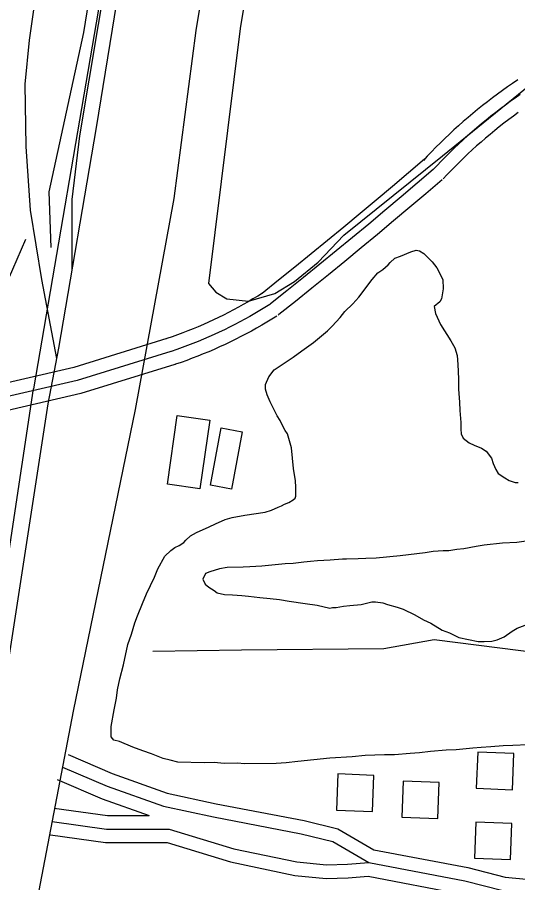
# Model space of a CAD drawing. Extents: x 3313442 to 3351311, y 721974 to 747360.
# Drawn here: x 3329997 to 3330551, y 742600 to 743557 of the extents above; entities that cross this region are included whole.
import ezdxf

# ---------------------------------------------------------------- set-up
doc = ezdxf.new("R2010")
doc.units = 0
for name, color, linetype in [('V-BLDG-OTLN', 7, 'Continuous'), ('V-RAIL-TRAK', 7, 'Continuous'), ('V-ROAD-CNTR', 7, 'Continuous'), ('V-SITE-VEGE', 7, 'Continuous'), ('V-TOPO-SHOR', 7, 'Continuous')]:
    doc.layers.add(name, color=color, linetype=linetype)

msp = doc.modelspace()

# ---------------------------------------------------------------- linework, layer by layer
at = {"layer": 'V-BLDG-OTLN'}
for points in [[(3330162.91, 743040.75), (3330173.89, 743116.77), (3330209.94, 743111.56), (3330198.96, 743035.54)], [(3330210.58, 743039.57), (3330222.46, 743102.98), (3330245.74, 743098.62), (3330233.86, 743035.21)], [(3330504.88, 742704.07), (3330544.85, 742702.5), (3330546.43, 742742.46), (3330506.46, 742744.04)], [(3330350.1, 742679.94), (3330390.06, 742678.37), (3330391.64, 742718.33), (3330351.67, 742719.91)], [(3330422.4, 742672.08), (3330462.36, 742670.5), (3330463.94, 742710.47), (3330423.97, 742712.05)], [(3330502.81, 742626.75), (3330542.78, 742625.18), (3330544.36, 742665.15), (3330504.39, 742666.72)]]:
    msp.add_lwpolyline(points, close=True, dxfattribs=at)
at = {"layer": 'V-RAIL-TRAK'}
for p in [(3330428.07, 745555), (3329702.51, 741072.72)]:
    msp.add_line(p, (3330014.51, 743146.28), dxfattribs=at)
at = {"layer": 'V-ROAD-CNTR'}
for points in [[(3329695, 740594.1), (3329717.48, 740731.29), (3329775.38, 741067.79), (3329821.33, 741399.08), (3329855.92, 741632.83), (3329955.77, 742251.91), (3330058.8, 742789.58), (3330127.54, 743123.12), (3330170.21, 743356.96), (3330194.93, 743542.9), (3330253.3, 743898.15), (3330346.77, 744463.04), (3330428.24, 744957.86), (3330501.74, 745388.47), (3330530.65, 745557.96)], [(3330057.38, 743277.61), (3330057.63, 743355.66), (3330065.85, 743426.29), (3330189.47, 744163.74), (3330262.56, 744611.95), (3330335.84, 745052.44), (3330374.13, 745298.41), (3330402.74, 745450.34), (3330417.38, 745500.66), (3330434.51, 745557.82)], [(3330042.54, 743191.21), (3330084.52, 743435.48), (3330214.71, 744236.32), (3330322.65, 744863.95), (3330434.95, 745553.34)], [(3330040.32, 743179.66), (3330023.99, 743267.14), (3330011.37, 743343.89), (3330006.57, 743414.32), (3330005.5, 743483.2), (3330010.33, 743532.09), (3330019.88, 743599.44), (3330049.36, 743740.92), (3330162.1, 744439.66), (3330245.22, 744906.35), (3330284.91, 745121.64), (3330293.98, 745171.26), (3330305.83, 745240.38), (3330320.83, 745315.97)], [(3330550.91, 743488.1), (3330545.17, 743484.23), (3330539.48, 743480.29), (3330533.84, 743476.29), (3330528.24, 743472.22), (3330522.7, 743468.08), (3330517.2, 743463.87), (3330511.76, 743459.61), (3330506.36, 743455.27), (3330501.02, 743450.88), (3330495.73, 743446.42), (3330490.49, 743441.89), (3330485.3, 743437.31), (3330480.18, 743432.66), (3330475.1, 743427.96), (3330470.09, 743423.19), (3330465.13, 743418.37), (3330460.22, 743413.49), (3330455.38, 743408.54), (3330450.6, 743403.55), (3330446.34, 743399)], [(3330553.64, 743471.85), (3330548.09, 743468.01), (3330542.59, 743464.11), (3330537.14, 743460.14), (3330531.74, 743456.11), (3330526.39, 743452.01), (3330521.08, 743447.85), (3330515.82, 743443.63), (3330510.62, 743439.35), (3330505.46, 743435), (3330500.36, 743430.6), (3330495.31, 743426.13), (3330490.31, 743421.61), (3330485.37, 743417.02), (3330480.48, 743412.38), (3330475.65, 743407.68), (3330470.87, 743402.92), (3330466.15, 743398.11), (3330461.49, 743393.24), (3330457.29, 743388.75)], [(3330551.35, 743451.93), (3330546.04, 743448.07), (3330540.78, 743444.14), (3330535.57, 743440.15), (3330530.4, 743436.1), (3330525.28, 743431.99), (3330520.22, 743427.82), (3330515.2, 743423.59), (3330510.23, 743419.3), (3330505.31, 743414.96), (3330500.45, 743410.55), (3330495.63, 743406.09), (3330490.88, 743401.57), (3330486.17, 743396.99), (3330481.52, 743392.36), (3330476.92, 743387.67), (3330472.38, 743382.92), (3330468.24, 743378.5)], [(3330447.57, 743400.18), (3330429.8, 743385.05), (3330411.99, 743370), (3330394.13, 743355.01), (3330376.22, 743340.09), (3330358.25, 743325.22), (3330340.24, 743310.42), (3330322.18, 743295.68), (3330304.06, 743281), (3330285.9, 743266.38), (3330267.68, 743251.82), (3330266.87, 743251.17)], [(3330457.29, 743388.75), (3330439.5, 743373.61), (3330421.65, 743358.53), (3330403.75, 743343.51), (3330385.8, 743328.55), (3330367.8, 743313.65), (3330349.74, 743298.81), (3330331.64, 743284.04), (3330313.49, 743269.33), (3330295.28, 743254.68), (3330277.03, 743240.09), (3330276.21, 743239.44)], [(3330467.01, 743377.33), (3330449.2, 743362.17), (3330431.31, 743347.05), (3330413.37, 743332), (3330395.38, 743317.01), (3330377.34, 743302.08), (3330359.25, 743287.21), (3330341.11, 743272.4), (3330322.91, 743257.66), (3330304.67, 743242.98), (3330286.38, 743228.36), (3330285.55, 743227.7)], [(3330268.27, 743252.17), (3330262.95, 743248.85), (3330257.66, 743245.64), (3330252.33, 743242.5), (3330246.96, 743239.43), (3330241.56, 743236.43), (3330236.12, 743233.5), (3330230.64, 743230.63), (3330225.12, 743227.83), (3330219.57, 743225.11), (3330213.99, 743222.45), (3330208.38, 743219.86), (3330202.73, 743217.35), (3330197.05, 743214.9), (3330191.34, 743212.52), (3330185.6, 743210.22), (3330179.83, 743207.99), (3330174.04, 743205.84), (3330168.22, 743203.75), (3330162.33, 743201.73), (3330161.99, 743201.61)], [(3330276.21, 743239.44), (3330270.8, 743236.07), (3330265.35, 743232.76), (3330259.86, 743229.53), (3330254.33, 743226.37), (3330248.76, 743223.27), (3330243.15, 743220.25), (3330237.51, 743217.3), (3330231.82, 743214.41), (3330226.11, 743211.6), (3330220.35, 743208.86), (3330214.57, 743206.2), (3330208.75, 743203.61), (3330202.89, 743201.09), (3330197.01, 743198.64), (3330191.1, 743196.27), (3330185.15, 743193.97), (3330179.18, 743191.75), (3330173.19, 743189.6), (3330167.16, 743187.53), (3330166.78, 743187.4)], [(3330284.14, 743226.71), (3330278.65, 743223.28), (3330273.04, 743219.89), (3330267.39, 743216.56), (3330261.7, 743213.3), (3330255.96, 743210.12), (3330250.19, 743207), (3330244.38, 743203.96), (3330238.53, 743200.99), (3330232.64, 743198.1), (3330226.72, 743195.28), (3330220.76, 743192.54), (3330214.77, 743189.87), (3330208.74, 743187.27), (3330202.68, 743184.75), (3330196.59, 743182.31), (3330190.48, 743179.94), (3330184.33, 743177.66), (3330178.15, 743175.44), (3330171.99, 743173.33), (3330171.56, 743173.18)], [(3330162.35, 743201.73), (3330059.13, 743169.82), (3327323.44, 742537.26), (3325794.35, 742180.29)], [(3330166.78, 743187.4), (3330063.04, 743155.33), (3327326.83, 742522.65), (3325797.76, 742165.68)], [(3329613.32, 740586.18), (3329657.47, 740844.13), (3329723.41, 741260.55), (3329801.67, 741735.94), (3329879.9, 742203.48), (3329968.39, 742726.59), (3330030.71, 743129.58), (3330042.54, 743191.21)], [(3330171.21, 743173.07), (3330066.95, 743140.84), (3329854.58, 743091.73)], [(3330052.87, 742741.36), (3330101.77, 742720.25), (3330162.59, 742698.75), (3330216.82, 742687.01), (3330314.21, 742668.22), (3330351.72, 742659.26), (3330391.36, 742636.07)], [(3330046.92, 742727.59), (3330096.29, 742706.28), (3330158.49, 742684.29), (3330213.81, 742672.31), (3330311.05, 742653.55), (3330346.06, 742645.19), (3330386.01, 742621.82)], [(3330040.98, 742713.82), (3330090.81, 742692.31), (3330142.84, 742673.91)], [(3330037.4, 742682.07), (3330096.54, 742673.91), (3330142.84, 742673.91)], [(3330035.35, 742667.21), (3330095.51, 742658.91), (3330164.87, 742658.91), (3330236.36, 742637.04), (3330306.26, 742622.53), (3330339.23, 742619.22), (3330362.28, 742619.96), (3330385.9, 742621.84), (3330492.18, 742601.55), (3330534.25, 742590.8), (3330583.84, 742586.38), (3330634.9, 742587.95), (3330727.14, 742595.56), (3330855.9, 742607.07)], [(3330033.3, 742652.35), (3330094.48, 742643.91), (3330162.63, 742643.91), (3330232.64, 742622.49), (3330303.98, 742607.69), (3330338.72, 742604.19), (3330363.11, 742604.98), (3330385.07, 742606.72), (3330488.91, 742586.9), (3330531.71, 742575.96), (3330583.41, 742571.36), (3330635.75, 742572.97), (3330728.42, 742580.61), (3330857.23, 742592.13)], [(3330391.35, 742636.07), (3330495.45, 742616.2), (3330536.79, 742605.63), (3330584.28, 742601.4), (3330634.06, 742602.93), (3330725.86, 742610.5), (3330854.56, 742622.01)]]:
    msp.add_lwpolyline(points, dxfattribs=at)
at = {"layer": 'V-SITE-VEGE'}
for points in [[(3330342.71, 742737.2), (3330307.13, 742733.64), (3330294.49, 742732.13), (3330283.25, 742731.57), (3330248.58, 742731.29), (3330240.14, 742731.69), (3330225.62, 742731.58), (3330214.83, 742732.42), (3330203.59, 742732.34), (3330174.54, 742733.04), (3330166.09, 742735.31), (3330158.11, 742737.12), (3330145.41, 742742.18), (3330135.55, 742745.38), (3330124.74, 742749.51), (3330109.7, 742755.95), (3330103.59, 742757.3), (3330100.75, 742761.03), (3330100.66, 742772.27), (3330103.79, 742791.04), (3330106.5, 742803.71), (3330107.83, 742813.09), (3330110.08, 742825.29), (3330114.17, 742840.78), (3330119.14, 742863.31), (3330123.27, 742874.59), (3330126.91, 742887.27), (3330129.66, 742894.79), (3330135.18, 742908.42), (3330139.77, 742919.23), (3330148.53, 742937.58), (3330152.2, 742946.98), (3330160.05, 742961.1), (3330166.56, 742967.24), (3330171.22, 742970.56), (3330175.89, 742972.94), (3330181.02, 742976.26), (3330183.34, 742978.62), (3330188.46, 742983.35), (3330194.98, 742987.15), (3330208.99, 742993.35), (3330215.99, 742996.69), (3330226.73, 743001.46), (3330234.67, 743003.86), (3330248.71, 743006.32), (3330271.17, 743009.78), (3330278.18, 743011.71), (3330285.66, 743015.05), (3330289.39, 743016.49), (3330292.66, 743018.39), (3330297.33, 743020.3), (3330301.99, 743023.15), (3330304.32, 743025.04), (3330305.23, 743027.39), (3330305.15, 743037.23), (3330304.63, 743044.25), (3330302.65, 743057.83), (3330300.12, 743080.76), (3330298.18, 743088.71), (3330295.78, 743096.19), (3330293.41, 743099.92), (3330291.51, 743103.18), (3330287.7, 743111.12), (3330284.37, 743116.24), (3330281.51, 743122.31), (3330276.75, 743131.64), (3330273.41, 743139.58), (3330271.48, 743145.66), (3330271.44, 743150.81), (3330275.12, 743159.28), (3330277.91, 743162.58), (3330279.76, 743165.4), (3330281.15, 743167.29), (3330290.94, 743173.92), (3330302.12, 743181.04), (3330311.91, 743188.15), (3330324.48, 743197.62), (3330340.31, 743210.4), (3330345.42, 743215.59), (3330354.25, 743225.04), (3330359.35, 743231.64), (3330368.18, 743240.14), (3330374.68, 743247.69), (3330389.52, 743267.02), (3330396.02, 743274.57), (3330401.61, 743278.36), (3330407.19, 743283.56), (3330409.51, 743285.92), (3330414.63, 743290.65), (3330421.17, 743293.04), (3330432.37, 743297.82), (3330438.45, 743299.74), (3330442.2, 743298.83), (3330446.91, 743296.06), (3330455.89, 743286.76), (3330461.1, 743280.24), (3330467.76, 743267.18), (3330468.31, 743256.88), (3330466.53, 743245.62), (3330464.68, 743242.32), (3330458.16, 743237.11)], [(3330458.16, 743237.11), (3330459.63, 743229.63), (3330465.35, 743217.49), (3330476.74, 743199.31), (3330481.02, 743191.38), (3330483.9, 743182.97), (3330484.45, 743173.14), (3330485.04, 743157.21), (3330485.13, 743145.97), (3330486.19, 743131.45), (3330486.73, 743122.09), (3330487.77, 743108.98), (3330487.83, 743101.48), (3330488.34, 743096.33), (3330490.25, 743091.66), (3330496.85, 743086.56), (3330502.5, 743083.79), (3330510.49, 743080.58), (3330515.67, 743077.34), (3330521.83, 743069.43), (3330523.75, 743063.35), (3330526.61, 743056.82), (3330528.99, 743052.61), (3330536.53, 743047.52), (3330541.23, 743044.75), (3330547.81, 743042.46), (3330551.09, 743042.48)], [(3330560.05, 742977.43), (3330549.75, 742975.94), (3330533.83, 742975.35), (3330513.7, 742973.31), (3330504.81, 742971.83), (3330491.24, 742968.91), (3330483.28, 742968.38), (3330474.39, 742966.9), (3330468.3, 742966.85), (3330457.06, 742966.3), (3330448.17, 742964.82), (3330420.56, 742961.32), (3330393.87, 742958.76), (3330382.63, 742958.2), (3330374.2, 742958.13), (3330361.08, 742957.56), (3330356.87, 742957.53), (3330343.29, 742956.48)], [(3330343.29, 742956.48), (3330329.23, 742955.9), (3330321.28, 742954.9), (3330313.79, 742954.37), (3330302.08, 742952.87), (3330293.19, 742952.33), (3330267.44, 742949.78), (3330254.33, 742949.2), (3330246.83, 742948.68), (3330229.03, 742948.53), (3330220.61, 742947.06), (3330209.86, 742943.69), (3330205.19, 742941.78), (3330201.96, 742935.67), (3330204.81, 742930.07), (3330208.59, 742926.82), (3330214.71, 742923.12), (3330218.01, 742920.33), (3330225.99, 742918.52), (3330234.9, 742918.13), (3330245.21, 742917.27), (3330252.71, 742916.86), (3330265.38, 742915.09), (3330276.62, 742914.24), (3330286.94, 742912.92), (3330297.73, 742911.14), (3330315.56, 742908.47), (3330328.69, 742906.7), (3330342.78, 742903.53), (3330345.58, 742904.02), (3330349.8, 742904.06), (3330357.75, 742905.53), (3330364.77, 742906.52), (3330377.41, 742907.56), (3330389.1, 742910.46), (3330393.32, 742910.5), (3330401.29, 742909.16), (3330406.46, 742907.33), (3330417.26, 742904.6), (3330423.84, 742902.31), (3330437.01, 742895.85), (3330446.43, 742890.31), (3330454.42, 742886.62), (3330467.13, 742879.23), (3330475.12, 742876.02), (3330485.47, 742870.95), (3330507.06, 742866.43), (3330513.62, 742866.48), (3330522.05, 742867.02), (3330528.13, 742868.47), (3330535.6, 742871.82), (3330544.45, 742877.98), (3330550.04, 742881.3), (3330558.92, 742884.65)], [(3330561.86, 742752.08), (3330545.47, 742751.48), (3330534.69, 742750.93), (3330521.12, 742749.88), (3330510.34, 742749.33), (3330500.98, 742748.32), (3330482.72, 742746.76), (3330471.48, 742746.2), (3330454.16, 742744.66), (3330441.99, 742743.15), (3330431.69, 742742.6), (3330414.36, 742741.06), (3330403.11, 742740.97), (3330382.04, 742740.33), (3330367.53, 742738.81), (3330342.71, 742737.2)]]:
    msp.add_lwpolyline(points, dxfattribs=at)
at = {"layer": 'V-TOPO-SHOR'}
for points in [[(3330034.27, 743302.57), (3330032.02, 743364.04), (3330070.53, 743540.65), (3330124.87, 743879.78), (3330289.34, 744844.19), (3330316.66, 745067.74), (3330346.68, 745243.57), (3330362.3, 745334.11), (3330341.05, 745397.25), (3330314.2, 745483.87), (3330289.6, 745509.01)], [(3330331.66, 744085.04), (3330303.05, 743903.8), (3330243.6, 743544.89), (3330208.24, 743262.85), (3330216.68, 743253.24), (3330228.71, 743245.85), (3330252.56, 743243.33), (3330282.03, 743251.72), (3330303.48, 743265.04), (3330329.85, 743286.37), (3330358.26, 743316.4), (3330467.35, 743403.97), (3330571.07, 743488.21)], [(3329941.86, 743227.21), (3329981.98, 743256.61), (3330005.99, 743311.95)], [(3332342.75, 742753.24), (3331971.1, 742725.51), (3331813.61, 742711.91), (3331652.1, 742700.76), (3331446.57, 742736.58), (3331141.79, 742772.68), (3330815.86, 742822.89), (3330458.25, 742868.28), (3330402.47, 742858.4), (3330244.78, 742857.06), (3330146.65, 742855.55)]]:
    msp.add_lwpolyline(points, dxfattribs=at)

doc.saveas('drawing.dxf')
